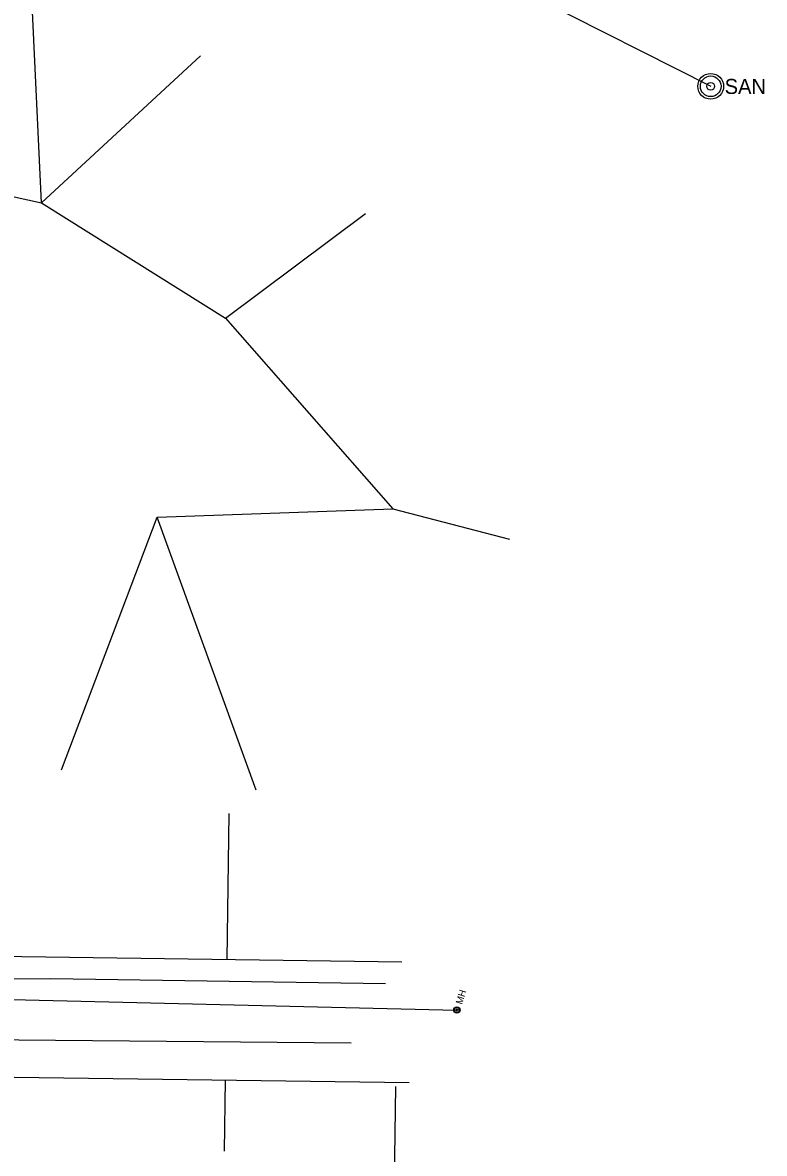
# Model space of a CAD drawing. Extents: x 600849 to 606371, y 330010 to 403088.
# Drawn here: x 605068 to 605413, y 334646 to 335171 of the extents above; entities that cross this region are included whole.
import ezdxf

# ---------------------------------------------------------------- set-up
doc = ezdxf.new("R2010")
doc.units = 0
for name, color, linetype in [('E_UTL_G_UG', 7, 'Continuous'), ('E_UTL_Overhead', 7, 'Continuous'), ('E_UTL_SAN', 7, 'Continuous'), ('E_UTL_SAN_MH', 7, 'Continuous'), ('E_UTL_SAN_UG', 7, 'Continuous'), ('E_UTL_W_UG', 7, 'Continuous')]:
    doc.layers.add(name, color=color, linetype=linetype)

msp = doc.modelspace()

# ---------------------------------------------------------------- linework, layer by layer
at = {"layer": 'E_UTL_G_UG'}
msp.add_line((605081.14, 334726.98), (605236.63, 334724.63), dxfattribs=at)
msp.add_line((605081.14, 334726.98), (605236.63, 334724.63), dxfattribs=at)
for points in [[(605163.01, 334735.8), (605163.95, 334803.65)], [(605022.4, 334734.06), (605045.48, 334737.43), (605244.25, 334734.68)], [(605013.32, 334727.49), (605025.14, 334727.5), (605034.41, 334726.88), (605081.14, 334726.98)], [(605013.32, 334727.49), (605025.14, 334727.5), (605034.41, 334726.88), (605081.14, 334726.98)], [(605023.35, 334685.07), (605041.16, 334681.48), (605247.7, 334678.68)], [(605161.77, 334646.73), (605162.23, 334679.84)], [(605237.77, 334414.73), (605241.39, 334676.77)]]:
    msp.add_lwpolyline(points, dxfattribs=at)
at = {"layer": 'E_UTL_Overhead'}
for p, q in [((605076.84, 335087.26), (605071.75, 335194.44)), ((605076.84, 335087.26), (605150.68, 335155.63)), ((605013.93, 335101.09), (605076.84, 335087.26)), ((605076.84, 335087.26), (605162.26, 335033.65)), ((605162.26, 335033.65), (605227.41, 335082.31)), ((605162.26, 335033.65), (605240.04, 334945.2)), ((605130.51, 334941.28), (605240.04, 334945.2)), ((605240.04, 334945.2), (605294.27, 334931.13)), ((605085.99, 334823.84), (605130.51, 334941.28)), ((605176.57, 334814.52), (605130.51, 334941.28))]:
    msp.add_line(p, q, dxfattribs=at)
at = {"layer": 'E_UTL_SAN'}
for radius in [6, 4.8, 1.8]:
    msp.add_circle((605387.77, 335141.43), radius, dxfattribs=at)
at = {"layer": 'E_UTL_SAN_MH'}
for radius in [1.5, 1.2, 0.45]:
    msp.add_circle((605269.78, 334712.32), radius, dxfattribs=at)
at = {"layer": 'E_UTL_SAN_UG'}
for p, q in [((605290.31, 335190.84), (605387.77, 335141.43)), ((604917.98, 334720.55), (605269.78, 334712.32))]:
    msp.add_line(p, q, dxfattribs=at)
at = {"layer": 'E_UTL_W_UG'}
msp.add_lwpolyline([(605019.65, 334697.73), (605031.68, 334698.83), (605220.62, 334697.09)], dxfattribs=at)

# ---------------------------------------------------------------- texts
at = {"layer": 'E_UTL_SAN'}
msp.add_text('SAN', height=6.998, dxfattribs=at).set_placement((605394.25, 335137.89))
at = {"layer": 'E_UTL_SAN_MH'}
msp.add_text('MH', height=3.24, rotation=72.5003, dxfattribs=at).set_placement((605272.23, 334714.69))

doc.saveas('drawing.dxf')
